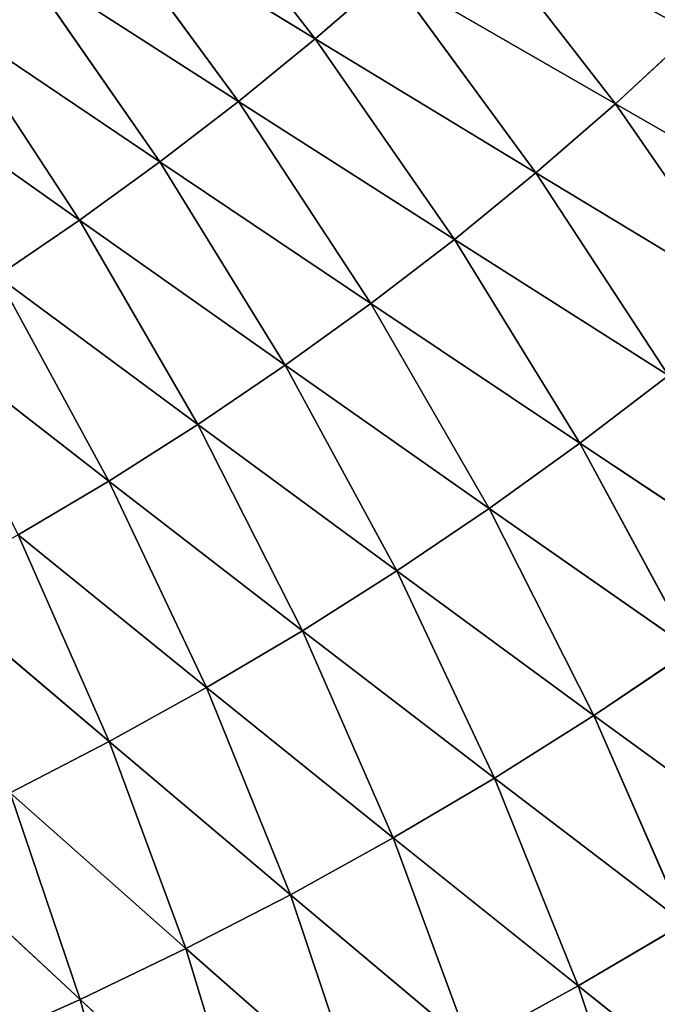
# Model space of a CAD drawing. Extents: x 0 to 605, y 0 to 400.
# Tile 755 of 1056: x 411 to 432, y 93 to 127. Entities that reach past the tile are written whole.
import ezdxf

# ---------------------------------------------------------------- set-up
doc = ezdxf.new("R2010")
doc.units = 0
doc.header["$LTSCALE"] = 25.4
doc.layers.get('0').update_dxf_attribs({"linetype": 'CONTINUOUS'})

# ---------------------------------------------------------------- blocks, each defined once
blk = doc.blocks.new('ATLANTA610_-_S_STL')
at = {"color": 0}
for p, q in [((429.867, 38.819, 305.833), (432.234, 41.211, 312.909)), ((429.867, 38.819, 305.833), (432.234, 41.211, 312.909)), ((429.867, 38.819, 305.833), (436.113, 41.096, 310.793)), ((429.867, 38.819, 305.833), (436.113, 41.096, 310.793)), ((414.756, 39.243, 313.313), (412.85, 37.096, 306.295)), ((414.756, 39.243, 313.313), (412.85, 37.096, 306.295)), ((412.85, 37.096, 306.295), (418.609, 39.131, 311.6)), ((412.85, 37.096, 306.295), (418.609, 39.131, 311.6)), ((416.467, 37.003, 304.557), (418.609, 39.131, 311.6)), ((416.467, 37.003, 304.557), (418.609, 39.131, 311.6)), ((422.415, 39.023, 309.784), (416.467, 37.003, 304.557)), ((422.415, 39.023, 309.784), (416.467, 37.003, 304.557)), ((422.415, 39.023, 309.784), (420.035, 36.913, 302.721)), ((422.415, 39.023, 309.784), (420.035, 36.913, 302.721)), ((420.035, 36.913, 302.721), (426.169, 38.919, 307.862)), ((420.035, 36.913, 302.721), (426.169, 38.919, 307.862)), ((423.551, 36.826, 300.782), (426.169, 38.919, 307.862)), ((423.551, 36.826, 300.782), (426.169, 38.919, 307.862)), ((423.551, 36.826, 300.782), (429.867, 38.819, 305.833)), ((423.551, 36.826, 300.782), (429.867, 38.819, 305.833)), ((426.169, 38.919, 307.862), (429.867, 38.819, 305.833)), ((426.169, 38.919, 307.862), (429.867, 38.819, 305.833)), ((427.011, 36.742, 298.74), (429.867, 38.819, 305.833)), ((427.011, 36.742, 298.74), (429.867, 38.819, 305.833)), ((427.011, 36.742, 298.74), (433.507, 38.723, 303.695)), ((427.011, 36.742, 298.74), (433.507, 38.723, 303.695)), ((429.867, 38.819, 305.833), (433.507, 38.723, 303.695)), ((429.867, 38.819, 305.833), (433.507, 38.723, 303.695)), ((430.411, 36.662, 296.596), (433.507, 38.723, 303.695)), ((430.411, 36.662, 296.596), (433.507, 38.723, 303.695)), ((430.411, 36.662, 296.596), (437.083, 38.63, 301.449)), ((430.411, 36.662, 296.596), (437.083, 38.63, 301.449)), ((412.85, 37.096, 306.295), (407.034, 35.312, 300.898)), ((412.85, 37.096, 306.295), (407.034, 35.312, 300.898)), ((412.85, 37.096, 306.295), (409.189, 37.193, 307.935)), ((412.85, 37.096, 306.295), (409.189, 37.193, 307.935)), ((412.85, 37.096, 306.295), (410.461, 35.231, 299.242)), ((412.85, 37.096, 306.295), (410.461, 35.231, 299.242)), ((410.461, 35.231, 299.242), (416.467, 37.003, 304.557)), ((410.461, 35.231, 299.242), (416.467, 37.003, 304.557)), ((412.85, 37.096, 306.295), (416.467, 37.003, 304.557)), ((412.85, 37.096, 306.295), (416.467, 37.003, 304.557)), ((413.841, 35.154, 297.493), (416.467, 37.003, 304.557)), ((413.841, 35.154, 297.493), (416.467, 37.003, 304.557)), ((420.035, 36.913, 302.721), (416.467, 37.003, 304.557)), ((420.035, 36.913, 302.721), (416.467, 37.003, 304.557)), ((420.035, 36.913, 302.721), (413.841, 35.154, 297.493)), ((420.035, 36.913, 302.721), (413.841, 35.154, 297.493)), ((420.035, 36.913, 302.721), (417.172, 35.079, 295.647)), ((420.035, 36.913, 302.721), (417.172, 35.079, 295.647)), ((417.172, 35.079, 295.647), (423.551, 36.826, 300.782)), ((417.172, 35.079, 295.647), (423.551, 36.826, 300.782)), ((420.035, 36.913, 302.721), (423.551, 36.826, 300.782)), ((420.035, 36.913, 302.721), (423.551, 36.826, 300.782)), ((420.451, 35.007, 293.704), (423.551, 36.826, 300.782)), ((420.451, 35.007, 293.704), (423.551, 36.826, 300.782)), ((427.011, 36.742, 298.74), (420.451, 35.007, 293.704)), ((427.011, 36.742, 298.74), (420.451, 35.007, 293.704)), ((423.551, 36.826, 300.782), (427.011, 36.742, 298.74)), ((423.551, 36.826, 300.782), (427.011, 36.742, 298.74)), ((427.011, 36.742, 298.74), (423.673, 34.939, 291.664)), ((427.011, 36.742, 298.74), (423.673, 34.939, 291.664)), ((430.411, 36.662, 296.596), (423.673, 34.939, 291.664)), ((430.411, 36.662, 296.596), (423.673, 34.939, 291.664)), ((426.833, 34.873, 289.531), (430.411, 36.662, 296.596)), ((426.833, 34.873, 289.531), (430.411, 36.662, 296.596)), ((427.011, 36.742, 298.74), (430.411, 36.662, 296.596)), ((427.011, 36.742, 298.74), (430.411, 36.662, 296.596)), ((430.411, 36.662, 296.596), (433.746, 36.586, 294.352)), ((430.411, 36.662, 296.596), (433.746, 36.586, 294.352)), ((426.833, 34.873, 289.531), (433.746, 36.586, 294.352)), ((426.833, 34.873, 289.531), (433.746, 36.586, 294.352)), ((429.928, 34.811, 287.306), (433.746, 36.586, 294.352)), ((429.928, 34.811, 287.306), (433.746, 36.586, 294.352)), ((437.012, 36.513, 292.011), (429.928, 34.811, 287.306)), ((437.012, 36.513, 292.011), (429.928, 34.811, 287.306)), ((407.593, 33.608, 292.187), (413.841, 35.154, 297.493)), ((407.593, 33.608, 292.187), (413.841, 35.154, 297.493)), ((410.461, 35.231, 299.242), (413.841, 35.154, 297.493)), ((410.461, 35.231, 299.242), (413.841, 35.154, 297.493)), ((410.737, 33.544, 290.436), (413.841, 35.154, 297.493)), ((410.737, 33.544, 290.436), (413.841, 35.154, 297.493)), ((417.172, 35.079, 295.647), (410.737, 33.544, 290.436)), ((417.172, 35.079, 295.647), (410.737, 33.544, 290.436)), ((417.172, 35.079, 295.647), (413.833, 33.483, 288.594)), ((417.172, 35.079, 295.647), (413.833, 33.483, 288.594)), ((413.833, 33.483, 288.594), (420.451, 35.007, 293.704)), ((413.833, 33.483, 288.594), (420.451, 35.007, 293.704)), ((417.172, 35.079, 295.647), (413.841, 35.154, 297.493)), ((417.172, 35.079, 295.647), (413.841, 35.154, 297.493)), ((416.874, 33.425, 286.662), (420.451, 35.007, 293.704)), ((416.874, 33.425, 286.662), (420.451, 35.007, 293.704)), ((417.172, 35.079, 295.647), (420.451, 35.007, 293.704)), ((417.172, 35.079, 295.647), (420.451, 35.007, 293.704)), ((423.673, 34.939, 291.664), (420.451, 35.007, 293.704)), ((423.673, 34.939, 291.664), (420.451, 35.007, 293.704)), ((423.673, 34.939, 291.664), (416.874, 33.425, 286.662)), ((423.673, 34.939, 291.664), (416.874, 33.425, 286.662)), ((423.673, 34.939, 291.664), (419.858, 33.369, 284.641)), ((423.673, 34.939, 291.664), (419.858, 33.369, 284.641)), ((426.833, 34.873, 289.531), (419.858, 33.369, 284.641)), ((426.833, 34.873, 289.531), (419.858, 33.369, 284.641)), ((422.781, 33.316, 282.534), (426.833, 34.873, 289.531)), ((422.781, 33.316, 282.534), (426.833, 34.873, 289.531)), ((429.928, 34.811, 287.306), (422.781, 33.316, 282.534)), ((429.928, 34.811, 287.306), (422.781, 33.316, 282.534)), ((426.833, 34.873, 289.531), (423.673, 34.939, 291.664)), ((426.833, 34.873, 289.531), (423.673, 34.939, 291.664)), ((429.928, 34.811, 287.306), (425.639, 33.265, 280.342)), ((429.928, 34.811, 287.306), (425.639, 33.265, 280.342)), ((432.954, 34.752, 284.991), (425.639, 33.265, 280.342)), ((432.954, 34.752, 284.991), (425.639, 33.265, 280.342)), ((426.833, 34.873, 289.531), (429.928, 34.811, 287.306)), ((426.833, 34.873, 289.531), (429.928, 34.811, 287.306)), ((432.954, 34.752, 284.991), (428.427, 33.218, 278.069)), ((432.954, 34.752, 284.991), (428.427, 33.218, 278.069)), ((435.906, 34.696, 282.589), (428.427, 33.218, 278.069)), ((435.906, 34.696, 282.589), (428.427, 33.218, 278.069)), ((429.928, 34.811, 287.306), (432.954, 34.752, 284.991)), ((429.928, 34.811, 287.306), (432.954, 34.752, 284.991)), ((435.906, 34.696, 282.589), (431.143, 33.174, 275.715)), ((435.906, 34.696, 282.589), (431.143, 33.174, 275.715)), ((438.781, 34.644, 280.102), (431.143, 33.174, 275.715)), ((438.781, 34.644, 280.102), (431.143, 33.174, 275.715)), ((413.833, 33.483, 288.594), (407.161, 32.147, 283.417)), ((413.833, 33.483, 288.594), (407.161, 32.147, 283.417)), ((413.833, 33.483, 288.594), (410.021, 32.098, 281.594)), ((413.833, 33.483, 288.594), (410.021, 32.098, 281.594)), ((410.021, 32.098, 281.594), (416.874, 33.425, 286.662)), ((410.021, 32.098, 281.594), (416.874, 33.425, 286.662)), ((413.833, 33.483, 288.594), (410.737, 33.544, 290.436)), ((413.833, 33.483, 288.594), (410.737, 33.544, 290.436)), ((412.828, 32.051, 279.688), (416.874, 33.425, 286.662)), ((412.828, 32.051, 279.688), (416.874, 33.425, 286.662)), ((419.858, 33.369, 284.641), (412.828, 32.051, 279.688)), ((419.858, 33.369, 284.641), (412.828, 32.051, 279.688)), ((413.833, 33.483, 288.594), (416.874, 33.425, 286.662)), ((413.833, 33.483, 288.594), (416.874, 33.425, 286.662)), ((419.858, 33.369, 284.641), (415.576, 32.006, 277.701)), ((419.858, 33.369, 284.641), (415.576, 32.006, 277.701)), ((422.781, 33.316, 282.534), (415.576, 32.006, 277.701)), ((422.781, 33.316, 282.534), (415.576, 32.006, 277.701)), ((419.858, 33.369, 284.641), (416.874, 33.425, 286.662)), ((419.858, 33.369, 284.641), (416.874, 33.425, 286.662)), ((418.264, 31.963, 275.635), (422.781, 33.316, 282.534)), ((418.264, 31.963, 275.635), (422.781, 33.316, 282.534)), ((422.781, 33.316, 282.534), (419.858, 33.369, 284.641)), ((422.781, 33.316, 282.534), (419.858, 33.369, 284.641)), ((422.781, 33.316, 282.534), (425.639, 33.265, 280.342)), ((422.781, 33.316, 282.534), (425.639, 33.265, 280.342)), ((425.639, 33.265, 280.342), (418.264, 31.963, 275.635)), ((425.639, 33.265, 280.342), (418.264, 31.963, 275.635)), ((425.639, 33.265, 280.342), (420.887, 31.923, 273.492)), ((425.639, 33.265, 280.342), (420.887, 31.923, 273.492)), ((428.427, 33.218, 278.069), (420.887, 31.923, 273.492)), ((428.427, 33.218, 278.069), (420.887, 31.923, 273.492)), ((428.427, 33.218, 278.069), (423.441, 31.886, 271.274)), ((428.427, 33.218, 278.069), (423.441, 31.886, 271.274)), ((431.143, 33.174, 275.715), (423.441, 31.886, 271.274)), ((431.143, 33.174, 275.715), (423.441, 31.886, 271.274)), ((425.639, 33.265, 280.342), (428.427, 33.218, 278.069)), ((425.639, 33.265, 280.342), (428.427, 33.218, 278.069)), ((431.143, 33.174, 275.715), (425.923, 31.85, 268.983)), ((431.143, 33.174, 275.715), (425.923, 31.85, 268.983)), ((428.427, 33.218, 278.069), (431.143, 33.174, 275.715)), ((428.427, 33.218, 278.069), (431.143, 33.174, 275.715)), ((431.143, 33.174, 275.715), (433.781, 33.132, 273.284)), ((431.143, 33.174, 275.715), (433.781, 33.132, 273.284)), ((405.745, 30.9, 274.675), (412.828, 32.051, 279.688)), ((405.745, 30.9, 274.675), (412.828, 32.051, 279.688)), ((408.318, 30.862, 272.81), (412.828, 32.051, 279.688)), ((408.318, 30.862, 272.81), (412.828, 32.051, 279.688)), ((415.576, 32.006, 277.701), (408.318, 30.862, 272.81)), ((415.576, 32.006, 277.701), (408.318, 30.862, 272.81)), ((410.021, 32.098, 281.594), (412.828, 32.051, 279.688)), ((410.021, 32.098, 281.594), (412.828, 32.051, 279.688)), ((415.576, 32.006, 277.701), (410.834, 30.826, 270.872)), ((415.576, 32.006, 277.701), (410.834, 30.826, 270.872)), ((418.264, 31.963, 275.635), (410.834, 30.826, 270.872)), ((418.264, 31.963, 275.635), (410.834, 30.826, 270.872)), ((415.576, 32.006, 277.701), (412.828, 32.051, 279.688)), ((415.576, 32.006, 277.701), (412.828, 32.051, 279.688)), ((413.29, 30.793, 268.861), (418.264, 31.963, 275.635)), ((413.29, 30.793, 268.861), (418.264, 31.963, 275.635)), ((418.264, 31.963, 275.635), (415.576, 32.006, 277.701)), ((418.264, 31.963, 275.635), (415.576, 32.006, 277.701)), ((418.264, 31.963, 275.635), (420.887, 31.923, 273.492)), ((418.264, 31.963, 275.635), (420.887, 31.923, 273.492)), ((420.887, 31.923, 273.492), (413.29, 30.793, 268.861)), ((420.887, 31.923, 273.492), (413.29, 30.793, 268.861)), ((420.887, 31.923, 273.492), (415.681, 30.761, 266.781)), ((420.887, 31.923, 273.492), (415.681, 30.761, 266.781)), ((420.887, 31.923, 273.492), (423.441, 31.886, 271.274)), ((420.887, 31.923, 273.492), (423.441, 31.886, 271.274))]:
    blk.add_line(p, q, dxfattribs=at)
mesh = blk.add_polyface(dxfattribs=at)
corners = [(432.234, 41.211, 312.909), (429.867, 38.819, 305.833), (426.169, 38.919, 307.862)]
mesh.append_faces([[corners[k] for k in face] for face in [(0, 1, 2)]], dxfattribs={"color": 0})
mesh = blk.add_polyface(dxfattribs=at)
corners = [(432.234, 41.211, 312.909), (436.113, 41.096, 310.793), (429.867, 38.819, 305.833)]
mesh.append_faces([[corners[k] for k in face] for face in [(0, 1, 2)]], dxfattribs={"color": 0})
mesh = blk.add_polyface(dxfattribs=at)
corners = [(436.113, 41.096, 310.793), (433.507, 38.723, 303.695), (429.867, 38.819, 305.833)]
mesh.append_faces([[corners[k] for k in face] for face in [(0, 1, 2)]], dxfattribs={"color": 0})
mesh = blk.add_polyface(dxfattribs=at)
corners = [(414.756, 39.243, 313.313), (412.85, 37.096, 306.295), (409.189, 37.193, 307.935)]
mesh.append_faces([[corners[k] for k in face] for face in [(0, 1, 2)]], dxfattribs={"color": 0})
mesh = blk.add_polyface(dxfattribs=at)
corners = [(414.756, 39.243, 313.313), (418.609, 39.131, 311.6), (412.85, 37.096, 306.295)]
mesh.append_faces([[corners[k] for k in face] for face in [(0, 1, 2)]], dxfattribs={"color": 0})
mesh = blk.add_polyface(dxfattribs=at)
corners = [(418.609, 39.131, 311.6), (416.467, 37.003, 304.557), (412.85, 37.096, 306.295)]
mesh.append_faces([[corners[k] for k in face] for face in [(0, 1, 2)]], dxfattribs={"color": 0})
mesh = blk.add_polyface(dxfattribs=at)
corners = [(418.609, 39.131, 311.6), (422.415, 39.023, 309.784), (416.467, 37.003, 304.557)]
mesh.append_faces([[corners[k] for k in face] for face in [(0, 1, 2)]], dxfattribs={"color": 0})
mesh = blk.add_polyface(dxfattribs=at)
corners = [(422.415, 39.023, 309.784), (420.035, 36.913, 302.721), (416.467, 37.003, 304.557)]
mesh.append_faces([[corners[k] for k in face] for face in [(0, 1, 2)]], dxfattribs={"color": 0})
mesh = blk.add_polyface(dxfattribs=at)
corners = [(422.415, 39.023, 309.784), (426.169, 38.919, 307.862), (420.035, 36.913, 302.721)]
mesh.append_faces([[corners[k] for k in face] for face in [(0, 1, 2)]], dxfattribs={"color": 0})
mesh = blk.add_polyface(dxfattribs=at)
corners = [(426.169, 38.919, 307.862), (423.551, 36.826, 300.782), (420.035, 36.913, 302.721)]
mesh.append_faces([[corners[k] for k in face] for face in [(0, 1, 2)]], dxfattribs={"color": 0})
mesh = blk.add_polyface(dxfattribs=at)
corners = [(426.169, 38.919, 307.862), (429.867, 38.819, 305.833), (423.551, 36.826, 300.782)]
mesh.append_faces([[corners[k] for k in face] for face in [(0, 1, 2)]], dxfattribs={"color": 0})
mesh = blk.add_polyface(dxfattribs=at)
corners = [(429.867, 38.819, 305.833), (427.011, 36.742, 298.74), (423.551, 36.826, 300.782)]
mesh.append_faces([[corners[k] for k in face] for face in [(0, 1, 2)]], dxfattribs={"color": 0})
mesh = blk.add_polyface(dxfattribs=at)
corners = [(429.867, 38.819, 305.833), (433.507, 38.723, 303.695), (427.011, 36.742, 298.74)]
mesh.append_faces([[corners[k] for k in face] for face in [(0, 1, 2)]], dxfattribs={"color": 0})
mesh = blk.add_polyface(dxfattribs=at)
corners = [(433.507, 38.723, 303.695), (430.411, 36.662, 296.596), (427.011, 36.742, 298.74)]
mesh.append_faces([[corners[k] for k in face] for face in [(0, 1, 2)]], dxfattribs={"color": 0})
mesh = blk.add_polyface(dxfattribs=at)
corners = [(433.507, 38.723, 303.695), (437.083, 38.63, 301.449), (430.411, 36.662, 296.596)]
mesh.append_faces([[corners[k] for k in face] for face in [(0, 1, 2)]], dxfattribs={"color": 0})
mesh = blk.add_polyface(dxfattribs=at)
corners = [(437.083, 38.63, 301.449), (433.746, 36.586, 294.352), (430.411, 36.662, 296.596)]
mesh.append_faces([[corners[k] for k in face] for face in [(0, 1, 2)]], dxfattribs={"color": 0})
mesh = blk.add_polyface(dxfattribs=at)
corners = [(409.189, 37.193, 307.935), (412.85, 37.096, 306.295), (407.034, 35.312, 300.898)]
mesh.append_faces([[corners[k] for k in face] for face in [(0, 1, 2)]], dxfattribs={"color": 0})
mesh = blk.add_polyface(dxfattribs=at)
corners = [(412.85, 37.096, 306.295), (410.461, 35.231, 299.242), (407.034, 35.312, 300.898)]
mesh.append_faces([[corners[k] for k in face] for face in [(0, 1, 2)]], dxfattribs={"color": 0})
mesh = blk.add_polyface(dxfattribs=at)
corners = [(412.85, 37.096, 306.295), (416.467, 37.003, 304.557), (410.461, 35.231, 299.242)]
mesh.append_faces([[corners[k] for k in face] for face in [(0, 1, 2)]], dxfattribs={"color": 0})
mesh = blk.add_polyface(dxfattribs=at)
corners = [(416.467, 37.003, 304.557), (413.841, 35.154, 297.493), (410.461, 35.231, 299.242)]
mesh.append_faces([[corners[k] for k in face] for face in [(0, 1, 2)]], dxfattribs={"color": 0})
mesh = blk.add_polyface(dxfattribs=at)
corners = [(416.467, 37.003, 304.557), (420.035, 36.913, 302.721), (413.841, 35.154, 297.493)]
mesh.append_faces([[corners[k] for k in face] for face in [(0, 1, 2)]], dxfattribs={"color": 0})
mesh = blk.add_polyface(dxfattribs=at)
corners = [(420.035, 36.913, 302.721), (417.172, 35.079, 295.647), (413.841, 35.154, 297.493)]
mesh.append_faces([[corners[k] for k in face] for face in [(0, 1, 2)]], dxfattribs={"color": 0})
mesh = blk.add_polyface(dxfattribs=at)
corners = [(420.035, 36.913, 302.721), (423.551, 36.826, 300.782), (417.172, 35.079, 295.647)]
mesh.append_faces([[corners[k] for k in face] for face in [(0, 1, 2)]], dxfattribs={"color": 0})
mesh = blk.add_polyface(dxfattribs=at)
corners = [(423.551, 36.826, 300.782), (420.451, 35.007, 293.704), (417.172, 35.079, 295.647)]
mesh.append_faces([[corners[k] for k in face] for face in [(0, 1, 2)]], dxfattribs={"color": 0})
mesh = blk.add_polyface(dxfattribs=at)
corners = [(423.551, 36.826, 300.782), (427.011, 36.742, 298.74), (420.451, 35.007, 293.704)]
mesh.append_faces([[corners[k] for k in face] for face in [(0, 1, 2)]], dxfattribs={"color": 0})
mesh = blk.add_polyface(dxfattribs=at)
corners = [(427.011, 36.742, 298.74), (423.673, 34.939, 291.664), (420.451, 35.007, 293.704)]
mesh.append_faces([[corners[k] for k in face] for face in [(0, 1, 2)]], dxfattribs={"color": 0})
mesh = blk.add_polyface(dxfattribs=at)
corners = [(427.011, 36.742, 298.74), (430.411, 36.662, 296.596), (423.673, 34.939, 291.664)]
mesh.append_faces([[corners[k] for k in face] for face in [(0, 1, 2)]], dxfattribs={"color": 0})
mesh = blk.add_polyface(dxfattribs=at)
corners = [(430.411, 36.662, 296.596), (426.833, 34.873, 289.531), (423.673, 34.939, 291.664)]
mesh.append_faces([[corners[k] for k in face] for face in [(0, 1, 2)]], dxfattribs={"color": 0})
mesh = blk.add_polyface(dxfattribs=at)
corners = [(430.411, 36.662, 296.596), (433.746, 36.586, 294.352), (426.833, 34.873, 289.531)]
mesh.append_faces([[corners[k] for k in face] for face in [(0, 1, 2)]], dxfattribs={"color": 0})
mesh = blk.add_polyface(dxfattribs=at)
corners = [(433.746, 36.586, 294.352), (429.928, 34.811, 287.306), (426.833, 34.873, 289.531)]
mesh.append_faces([[corners[k] for k in face] for face in [(0, 1, 2)]], dxfattribs={"color": 0})
mesh = blk.add_polyface(dxfattribs=at)
corners = [(433.746, 36.586, 294.352), (437.012, 36.513, 292.011), (429.928, 34.811, 287.306)]
mesh.append_faces([[corners[k] for k in face] for face in [(0, 1, 2)]], dxfattribs={"color": 0})
mesh = blk.add_polyface(dxfattribs=at)
corners = [(437.012, 36.513, 292.011), (432.954, 34.752, 284.991), (429.928, 34.811, 287.306)]
mesh.append_faces([[corners[k] for k in face] for face in [(0, 1, 2)]], dxfattribs={"color": 0})
mesh = blk.add_polyface(dxfattribs=at)
corners = [(410.461, 35.231, 299.242), (413.841, 35.154, 297.493), (407.593, 33.608, 292.187)]
mesh.append_faces([[corners[k] for k in face] for face in [(0, 1, 2)]], dxfattribs={"color": 0})
mesh = blk.add_polyface(dxfattribs=at)
corners = [(413.841, 35.154, 297.493), (410.737, 33.544, 290.436), (407.593, 33.608, 292.187)]
mesh.append_faces([[corners[k] for k in face] for face in [(0, 1, 2)]], dxfattribs={"color": 0})
mesh = blk.add_polyface(dxfattribs=at)
corners = [(413.841, 35.154, 297.493), (417.172, 35.079, 295.647), (410.737, 33.544, 290.436)]
mesh.append_faces([[corners[k] for k in face] for face in [(0, 1, 2)]], dxfattribs={"color": 0})
mesh = blk.add_polyface(dxfattribs=at)
corners = [(417.172, 35.079, 295.647), (413.833, 33.483, 288.594), (410.737, 33.544, 290.436)]
mesh.append_faces([[corners[k] for k in face] for face in [(0, 1, 2)]], dxfattribs={"color": 0})
mesh = blk.add_polyface(dxfattribs=at)
corners = [(417.172, 35.079, 295.647), (420.451, 35.007, 293.704), (413.833, 33.483, 288.594)]
mesh.append_faces([[corners[k] for k in face] for face in [(0, 1, 2)]], dxfattribs={"color": 0})
mesh = blk.add_polyface(dxfattribs=at)
corners = [(420.451, 35.007, 293.704), (416.874, 33.425, 286.662), (413.833, 33.483, 288.594)]
mesh.append_faces([[corners[k] for k in face] for face in [(0, 1, 2)]], dxfattribs={"color": 0})
mesh = blk.add_polyface(dxfattribs=at)
corners = [(420.451, 35.007, 293.704), (423.673, 34.939, 291.664), (416.874, 33.425, 286.662)]
mesh.append_faces([[corners[k] for k in face] for face in [(0, 1, 2)]], dxfattribs={"color": 0})
mesh = blk.add_polyface(dxfattribs=at)
corners = [(423.673, 34.939, 291.664), (419.858, 33.369, 284.641), (416.874, 33.425, 286.662)]
mesh.append_faces([[corners[k] for k in face] for face in [(0, 1, 2)]], dxfattribs={"color": 0})
mesh = blk.add_polyface(dxfattribs=at)
corners = [(423.673, 34.939, 291.664), (426.833, 34.873, 289.531), (419.858, 33.369, 284.641)]
mesh.append_faces([[corners[k] for k in face] for face in [(0, 1, 2)]], dxfattribs={"color": 0})
mesh = blk.add_polyface(dxfattribs=at)
corners = [(426.833, 34.873, 289.531), (422.781, 33.316, 282.534), (419.858, 33.369, 284.641)]
mesh.append_faces([[corners[k] for k in face] for face in [(0, 1, 2)]], dxfattribs={"color": 0})
mesh = blk.add_polyface(dxfattribs=at)
corners = [(426.833, 34.873, 289.531), (429.928, 34.811, 287.306), (422.781, 33.316, 282.534)]
mesh.append_faces([[corners[k] for k in face] for face in [(0, 1, 2)]], dxfattribs={"color": 0})
mesh = blk.add_polyface(dxfattribs=at)
corners = [(429.928, 34.811, 287.306), (425.639, 33.265, 280.342), (422.781, 33.316, 282.534)]
mesh.append_faces([[corners[k] for k in face] for face in [(0, 1, 2)]], dxfattribs={"color": 0})
mesh = blk.add_polyface(dxfattribs=at)
corners = [(429.928, 34.811, 287.306), (432.954, 34.752, 284.991), (425.639, 33.265, 280.342)]
mesh.append_faces([[corners[k] for k in face] for face in [(0, 1, 2)]], dxfattribs={"color": 0})
mesh = blk.add_polyface(dxfattribs=at)
corners = [(432.954, 34.752, 284.991), (428.427, 33.218, 278.069), (425.639, 33.265, 280.342)]
mesh.append_faces([[corners[k] for k in face] for face in [(0, 1, 2)]], dxfattribs={"color": 0})
mesh = blk.add_polyface(dxfattribs=at)
corners = [(432.954, 34.752, 284.991), (435.906, 34.696, 282.589), (428.427, 33.218, 278.069)]
mesh.append_faces([[corners[k] for k in face] for face in [(0, 1, 2)]], dxfattribs={"color": 0})
mesh = blk.add_polyface(dxfattribs=at)
corners = [(435.906, 34.696, 282.589), (431.143, 33.174, 275.715), (428.427, 33.218, 278.069)]
mesh.append_faces([[corners[k] for k in face] for face in [(0, 1, 2)]], dxfattribs={"color": 0})
mesh = blk.add_polyface(dxfattribs=at)
corners = [(435.906, 34.696, 282.589), (438.781, 34.644, 280.102), (431.143, 33.174, 275.715)]
mesh.append_faces([[corners[k] for k in face] for face in [(0, 1, 2)]], dxfattribs={"color": 0})
mesh = blk.add_polyface(dxfattribs=at)
corners = [(438.781, 34.644, 280.102), (433.781, 33.132, 273.284), (431.143, 33.174, 275.715)]
mesh.append_faces([[corners[k] for k in face] for face in [(0, 1, 2)]], dxfattribs={"color": 0})
mesh = blk.add_polyface(dxfattribs=at)
corners = [(410.737, 33.544, 290.436), (413.833, 33.483, 288.594), (407.161, 32.147, 283.417)]
mesh.append_faces([[corners[k] for k in face] for face in [(0, 1, 2)]], dxfattribs={"color": 0})
mesh = blk.add_polyface(dxfattribs=at)
corners = [(413.833, 33.483, 288.594), (410.021, 32.098, 281.594), (407.161, 32.147, 283.417)]
mesh.append_faces([[corners[k] for k in face] for face in [(0, 1, 2)]], dxfattribs={"color": 0})
mesh = blk.add_polyface(dxfattribs=at)
corners = [(413.833, 33.483, 288.594), (416.874, 33.425, 286.662), (410.021, 32.098, 281.594)]
mesh.append_faces([[corners[k] for k in face] for face in [(0, 1, 2)]], dxfattribs={"color": 0})
mesh = blk.add_polyface(dxfattribs=at)
corners = [(416.874, 33.425, 286.662), (412.828, 32.051, 279.688), (410.021, 32.098, 281.594)]
mesh.append_faces([[corners[k] for k in face] for face in [(0, 1, 2)]], dxfattribs={"color": 0})
mesh = blk.add_polyface(dxfattribs=at)
corners = [(416.874, 33.425, 286.662), (419.858, 33.369, 284.641), (412.828, 32.051, 279.688)]
mesh.append_faces([[corners[k] for k in face] for face in [(0, 1, 2)]], dxfattribs={"color": 0})
mesh = blk.add_polyface(dxfattribs=at)
corners = [(419.858, 33.369, 284.641), (415.576, 32.006, 277.701), (412.828, 32.051, 279.688)]
mesh.append_faces([[corners[k] for k in face] for face in [(0, 1, 2)]], dxfattribs={"color": 0})
mesh = blk.add_polyface(dxfattribs=at)
corners = [(419.858, 33.369, 284.641), (422.781, 33.316, 282.534), (415.576, 32.006, 277.701)]
mesh.append_faces([[corners[k] for k in face] for face in [(0, 1, 2)]], dxfattribs={"color": 0})
mesh = blk.add_polyface(dxfattribs=at)
corners = [(422.781, 33.316, 282.534), (418.264, 31.963, 275.635), (415.576, 32.006, 277.701)]
mesh.append_faces([[corners[k] for k in face] for face in [(0, 1, 2)]], dxfattribs={"color": 0})
mesh = blk.add_polyface(dxfattribs=at)
corners = [(422.781, 33.316, 282.534), (425.639, 33.265, 280.342), (418.264, 31.963, 275.635)]
mesh.append_faces([[corners[k] for k in face] for face in [(0, 1, 2)]], dxfattribs={"color": 0})
mesh = blk.add_polyface(dxfattribs=at)
corners = [(425.639, 33.265, 280.342), (420.887, 31.923, 273.492), (418.264, 31.963, 275.635)]
mesh.append_faces([[corners[k] for k in face] for face in [(0, 1, 2)]], dxfattribs={"color": 0})
mesh = blk.add_polyface(dxfattribs=at)
corners = [(425.639, 33.265, 280.342), (428.427, 33.218, 278.069), (420.887, 31.923, 273.492)]
mesh.append_faces([[corners[k] for k in face] for face in [(0, 1, 2)]], dxfattribs={"color": 0})
mesh = blk.add_polyface(dxfattribs=at)
corners = [(428.427, 33.218, 278.069), (423.441, 31.886, 271.274), (420.887, 31.923, 273.492)]
mesh.append_faces([[corners[k] for k in face] for face in [(0, 1, 2)]], dxfattribs={"color": 0})
mesh = blk.add_polyface(dxfattribs=at)
corners = [(428.427, 33.218, 278.069), (431.143, 33.174, 275.715), (423.441, 31.886, 271.274)]
mesh.append_faces([[corners[k] for k in face] for face in [(0, 1, 2)]], dxfattribs={"color": 0})
mesh = blk.add_polyface(dxfattribs=at)
corners = [(431.143, 33.174, 275.715), (425.923, 31.85, 268.983), (423.441, 31.886, 271.274)]
mesh.append_faces([[corners[k] for k in face] for face in [(0, 1, 2)]], dxfattribs={"color": 0})
mesh = blk.add_polyface(dxfattribs=at)
corners = [(431.143, 33.174, 275.715), (433.781, 33.132, 273.284), (425.923, 31.85, 268.983)]
mesh.append_faces([[corners[k] for k in face] for face in [(0, 1, 2)]], dxfattribs={"color": 0})
mesh = blk.add_polyface(dxfattribs=at)
corners = [(425.923, 31.85, 268.983), (436.338, 33.094, 270.777), (428.329, 31.818, 266.621), (433.781, 33.132, 273.284)]
mesh.append_faces([[corners[k] for k in face] for face in [(0, 1, 2), (1, 0, 3)]], dxfattribs={"vtx0": -1, "color": 0})
mesh = blk.add_polyface(dxfattribs=at)
corners = [(410.021, 32.098, 281.594), (412.828, 32.051, 279.688), (405.745, 30.9, 274.675)]
mesh.append_faces([[corners[k] for k in face] for face in [(0, 1, 2)]], dxfattribs={"color": 0})
mesh = blk.add_polyface(dxfattribs=at)
corners = [(412.828, 32.051, 279.688), (408.318, 30.862, 272.81), (405.745, 30.9, 274.675)]
mesh.append_faces([[corners[k] for k in face] for face in [(0, 1, 2)]], dxfattribs={"color": 0})
mesh = blk.add_polyface(dxfattribs=at)
corners = [(412.828, 32.051, 279.688), (415.576, 32.006, 277.701), (408.318, 30.862, 272.81)]
mesh.append_faces([[corners[k] for k in face] for face in [(0, 1, 2)]], dxfattribs={"color": 0})
mesh = blk.add_polyface(dxfattribs=at)
corners = [(415.576, 32.006, 277.701), (410.834, 30.826, 270.872), (408.318, 30.862, 272.81)]
mesh.append_faces([[corners[k] for k in face] for face in [(0, 1, 2)]], dxfattribs={"color": 0})
mesh = blk.add_polyface(dxfattribs=at)
corners = [(415.576, 32.006, 277.701), (418.264, 31.963, 275.635), (410.834, 30.826, 270.872)]
mesh.append_faces([[corners[k] for k in face] for face in [(0, 1, 2)]], dxfattribs={"color": 0})
mesh = blk.add_polyface(dxfattribs=at)
corners = [(418.264, 31.963, 275.635), (413.29, 30.793, 268.861), (410.834, 30.826, 270.872)]
mesh.append_faces([[corners[k] for k in face] for face in [(0, 1, 2)]], dxfattribs={"color": 0})
mesh = blk.add_polyface(dxfattribs=at)
corners = [(418.264, 31.963, 275.635), (420.887, 31.923, 273.492), (413.29, 30.793, 268.861)]
mesh.append_faces([[corners[k] for k in face] for face in [(0, 1, 2)]], dxfattribs={"color": 0})
mesh = blk.add_polyface(dxfattribs=at)
corners = [(420.887, 31.923, 273.492), (415.681, 30.761, 266.781), (413.29, 30.793, 268.861)]
mesh.append_faces([[corners[k] for k in face] for face in [(0, 1, 2)]], dxfattribs={"color": 0})
mesh = blk.add_polyface(dxfattribs=at)
corners = [(420.887, 31.923, 273.492), (423.441, 31.886, 271.274), (415.681, 30.761, 266.781)]
mesh.append_faces([[corners[k] for k in face] for face in [(0, 1, 2)]], dxfattribs={"color": 0})

msp = doc.modelspace()

# ---------------------------------------------------------------- block references
at = {"color": 254, "extrusion": (0, -1, 5.55112e-17)}
msp.add_blockref('ATLANTA610_-_S_STL', (-0.269, -0.066, -399.883), dxfattribs=at)

doc.saveas('drawing.dxf')
